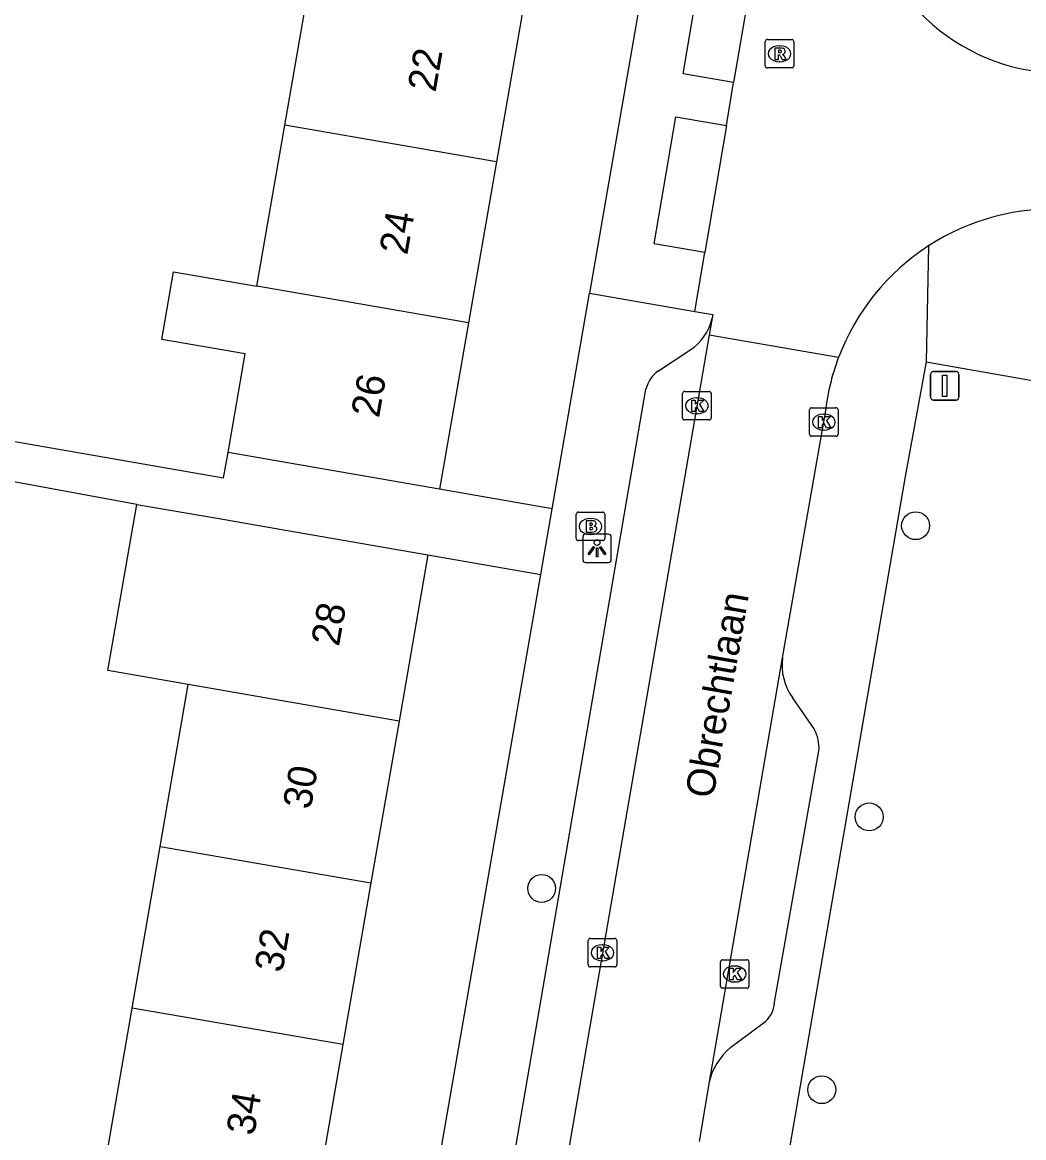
# Model space of a CAD drawing. Extents: x 159822 to 160765, y 380693 to 381634.
# Drawn here: x 160157.76 to 160192.9, y 380920.19 to 380959.33 of the extents above; entities that cross this region are included whole.
import ezdxf

# ---------------------------------------------------------------- set-up
doc = ezdxf.new("R2010")
doc.units = 0
for name, color, linetype in [('IMGEO_Boom', 7, 'Continuous'), ('IMGEO_Brandkraan', 7, 'Continuous'), ('IMGEO_Kolk', 7, 'Continuous'), ('IMGEO_Lichtpunt', 7, 'Continuous'), ('IMGEO_Openbare_ruimte_label', 7, 'Continuous'), ('IMGEO_Pand', 7, 'Continuous'), ('IMGEO_Pand_nummerreeks', 7, 'Continuous'), ('IMGEO_Rijbaan_lokaal_open', 7, 'Continuous'), ('IMGEO_Rioolput', 7, 'Continuous'), ('IMGEO_Verkeersbordpaal', 7, 'Continuous'), ('IMGEO_Voetpad_open', 7, 'Continuous')]:
    doc.layers.add(name, color=color, linetype=linetype)

msp = doc.modelspace()

# ---------------------------------------------------------------- linework, layer by layer
at = {"layer": 'IMGEO_Boom'}
for centre in [(160189.111, 380941.667), (160187.482, 380931.45), (160175.99, 380928.938), (160185.82, 380921.877)]:
    msp.add_circle(centre, 0.489, dxfattribs=at)
at = {"layer": 'IMGEO_Brandkraan'}
for p, q in [((160177.279, 380942.143), (160178.131, 380942.143)), ((160177.204, 380941.217), (160177.204, 380942.069)), ((160177.692, 380941.923), (160177.717, 380941.923)), ((160178.205, 380942.069), (160178.205, 380941.217)), ((160177.715, 380941.363), (160177.69, 380941.363)), ((160178.131, 380941.143), (160177.279, 380941.143))]:
    msp.add_line(p, q, dxfattribs=at)
for points in [[(160177.279, 380942.143), (160178.131, 380942.143)], [(160177.204, 380941.217), (160177.204, 380942.069)], [(160177.552, 380941.843), (160177.552, 380941.443), (160177.765, 380941.443)], [(160177.783, 380941.843), (160177.552, 380941.843)], [(160177.731, 380941.762), (160177.677, 380941.762), (160177.677, 380941.686)], [(160178.205, 380942.069), (160178.205, 380941.217)], [(160177.677, 380941.686), (160177.73, 380941.686)], [(160177.739, 380941.61), (160177.677, 380941.61), (160177.677, 380941.529)], [(160177.677, 380941.529), (160177.739, 380941.529)], [(160178.131, 380941.143), (160177.279, 380941.143)]]:
    msp.add_lwpolyline(points, dxfattribs=at)
for centre, radius, start, end in [((160177.281, 380942.067), 0.0765, 91.552, 178.448), ((160177.281, 380942.067), 0.0765, 91.552, 178.448), ((160178.129, 380942.067), 0.0765, 1.552, 88.448), ((160178.129, 380942.067), 0.0765, 1.552, 88.448), ((160177.732, 380941.724), 0.0379, 267.8285, 90.9355), ((160177.787, 380941.698), 0.145, 59.4692, 91.5367), ((160177.812, 380941.745), 0.0922, 285.5137, 58.1501), ((160177.74, 380941.569), 0.0404, 269.8759, 90.5077), ((160177.771, 380941.694), 0.251, 268.6676, 293.5347), ((160177.817, 380941.553), 0.105, 301.3115, 78.989), ((160177.281, 380941.219), 0.0765, 181.552, 268.448), ((160177.281, 380941.219), 0.0765, 181.552, 268.448), ((160178.129, 380941.219), 0.0765, 271.552, 358.448), ((160178.129, 380941.219), 0.0765, 271.552, 358.448)]:
    msp.add_arc(centre, radius, start, end, dxfattribs=at)
for centre, major_axis, ratio, start_param, end_param in [((160177.691, 380941.643), (-0.387, 0.002), 0.722429, 4.712389, 7.853982), ((160177.716, 380941.643), (-0.39, 0.002), 0.717154, 1.570796, 4.712389)]:
    msp.add_ellipse(centre, major_axis=major_axis, ratio=ratio, start_param=start_param, end_param=end_param, dxfattribs=at)
at = {"layer": 'IMGEO_Kolk'}
for p, q in [((160180.937, 380945.452), (160180.937, 380946.304)), ((160181.012, 380946.378), (160181.864, 380946.378)), ((160181.425, 380946.158), (160181.45, 380946.158)), ((160181.938, 380946.304), (160181.938, 380945.452)), ((160185.388, 380944.879), (160185.388, 380945.731)), ((160185.463, 380945.805), (160186.315, 380945.805)), ((160186.389, 380945.731), (160186.389, 380944.879)), ((160181.864, 380945.378), (160181.012, 380945.378)), ((160181.448, 380945.598), (160181.423, 380945.598)), ((160185.876, 380945.585), (160185.901, 380945.585)), ((160185.899, 380945.025), (160185.874, 380945.025)), ((160186.315, 380944.805), (160185.463, 380944.805)), ((160177.623, 380926.257), (160177.623, 380927.109)), ((160177.698, 380927.183), (160178.55, 380927.183)), ((160178.111, 380926.963), (160178.136, 380926.963)), ((160178.624, 380927.109), (160178.624, 380926.257)), ((160178.55, 380926.183), (160177.698, 380926.183)), ((160178.134, 380926.403), (160178.109, 380926.403)), ((160182.263, 380925.511), (160182.263, 380926.363)), ((160182.338, 380926.437), (160183.19, 380926.437)), ((160182.751, 380926.217), (160182.776, 380926.217)), ((160183.264, 380926.363), (160183.264, 380925.511)), ((160183.19, 380925.437), (160182.338, 380925.437)), ((160182.774, 380925.657), (160182.749, 380925.657))]:
    msp.add_line(p, q, dxfattribs=at)
for points in [[(160180.937, 380945.452), (160180.937, 380946.304)], [(160181.012, 380946.378), (160181.864, 380946.378)], [(160181.258, 380946.078), (160181.381, 380946.078), (160181.381, 380945.927), (160181.511, 380946.078), (160181.675, 380946.078), (160181.529, 380945.927), (160181.682, 380945.678), (160181.53, 380945.678), (160181.445, 380945.842), (160181.381, 380945.775), (160181.381, 380945.678), (160181.258, 380945.678), (160181.258, 380946.078)], [(160181.938, 380946.304), (160181.938, 380945.452)], [(160185.388, 380944.879), (160185.388, 380945.731)], [(160185.463, 380945.805), (160186.315, 380945.805)], [(160186.389, 380945.731), (160186.389, 380944.879)], [(160181.864, 380945.378), (160181.012, 380945.378)], [(160185.709, 380945.505), (160185.832, 380945.505), (160185.832, 380945.354), (160185.962, 380945.505), (160186.126, 380945.505), (160185.98, 380945.354), (160186.133, 380945.105), (160185.981, 380945.105), (160185.896, 380945.269), (160185.832, 380945.202), (160185.832, 380945.105), (160185.709, 380945.105), (160185.709, 380945.505)], [(160186.315, 380944.805), (160185.463, 380944.805)], [(160177.623, 380926.257), (160177.623, 380927.109)], [(160177.698, 380927.183), (160178.55, 380927.183)], [(160177.944, 380926.883), (160178.067, 380926.883), (160178.067, 380926.732), (160178.197, 380926.883), (160178.361, 380926.883), (160178.215, 380926.732), (160178.368, 380926.483), (160178.216, 380926.483), (160178.131, 380926.647), (160178.067, 380926.58), (160178.067, 380926.483), (160177.944, 380926.483), (160177.944, 380926.883)], [(160178.624, 380927.109), (160178.624, 380926.257)], [(160178.55, 380926.183), (160177.698, 380926.183)], [(160182.263, 380925.511), (160182.263, 380926.363)], [(160182.338, 380926.437), (160183.19, 380926.437)], [(160182.584, 380926.137), (160182.707, 380926.137), (160182.707, 380925.986), (160182.837, 380926.137), (160183.001, 380926.137), (160182.855, 380925.986), (160183.008, 380925.737), (160182.856, 380925.737), (160182.771, 380925.901), (160182.707, 380925.834), (160182.707, 380925.737), (160182.584, 380925.737), (160182.584, 380926.137)], [(160183.264, 380926.363), (160183.264, 380925.511)], [(160183.19, 380925.437), (160182.338, 380925.437)]]:
    msp.add_lwpolyline(points, dxfattribs=at)
for centre, start, end in [((160181.014, 380946.302), 91.552, 178.448), ((160181.014, 380946.302), 91.552, 178.448), ((160181.862, 380946.302), 1.552, 88.448), ((160181.862, 380946.302), 1.552, 88.448), ((160185.465, 380945.729), 91.552, 178.448), ((160185.465, 380945.729), 91.552, 178.448), ((160186.313, 380945.729), 1.552, 88.448), ((160186.313, 380945.729), 1.552, 88.448), ((160181.014, 380945.454), 181.552, 268.448), ((160181.014, 380945.454), 181.552, 268.448), ((160181.862, 380945.454), 271.552, 358.448), ((160181.862, 380945.454), 271.552, 358.448), ((160185.465, 380944.881), 181.552, 268.448), ((160185.465, 380944.881), 181.552, 268.448), ((160186.313, 380944.881), 271.552, 358.448), ((160186.313, 380944.881), 271.552, 358.448), ((160177.7, 380927.107), 91.552, 178.448), ((160177.7, 380927.107), 91.552, 178.448), ((160178.548, 380927.107), 1.552, 88.448), ((160178.548, 380927.107), 1.552, 88.448), ((160177.7, 380926.259), 181.552, 268.448), ((160177.7, 380926.259), 181.552, 268.448), ((160178.548, 380926.259), 271.552, 358.448), ((160178.548, 380926.259), 271.552, 358.448), ((160182.34, 380926.361), 91.552, 178.448), ((160182.34, 380926.361), 91.552, 178.448), ((160183.188, 380926.361), 1.552, 88.448), ((160183.188, 380926.361), 1.552, 88.448), ((160182.34, 380925.513), 181.552, 268.448), ((160182.34, 380925.513), 181.552, 268.448), ((160183.188, 380925.513), 271.552, 358.448), ((160183.188, 380925.513), 271.552, 358.448)]:
    msp.add_arc(centre, 0.0765, start, end, dxfattribs=at)
for centre, major_axis, ratio, start_param, end_param in [((160181.424, 380945.878), (-0.387, 0.002), 0.722429, 4.712389, 7.853982), ((160181.449, 380945.878), (-0.39, 0.002), 0.717154, 1.570796, 4.712389), ((160185.875, 380945.305), (-0.387, 0.002), 0.722429, 4.712389, 7.853982), ((160185.9, 380945.305), (-0.39, 0.002), 0.717154, 1.570796, 4.712389), ((160178.11, 380926.683), (-0.387, 0.002), 0.722429, 4.712389, 7.853982), ((160178.135, 380926.683), (-0.39, 0.002), 0.717154, 1.570796, 4.712389), ((160182.75, 380925.937), (-0.387, 0.002), 0.722429, 4.712389, 7.853982), ((160182.775, 380925.937), (-0.39, 0.002), 0.717154, 1.570796, 4.712389)]:
    msp.add_ellipse(centre, major_axis=major_axis, ratio=ratio, start_param=start_param, end_param=end_param, dxfattribs=at)
at = {"layer": 'IMGEO_Lichtpunt'}
for p, q in [((160178.338, 380941.372), (160177.53, 380941.372)), ((160178.338, 380941.372), (160177.53, 380941.372)), ((160177.436, 380941.277), (160177.436, 380940.47)), ((160177.436, 380941.277), (160177.436, 380940.47)), ((160178.432, 380940.47), (160178.432, 380941.277)), ((160178.432, 380940.47), (160178.432, 380941.277)), ((160177.53, 380940.376), (160178.338, 380940.376)), ((160177.53, 380940.376), (160178.338, 380940.376))]:
    msp.add_line(p, q, dxfattribs=at)
for points in [[(160177.81, 380940.941), (160177.849, 380940.913), (160177.661, 380940.651), (160177.623, 380940.678), (160177.81, 380940.941)], [(160177.912, 380940.893), (160177.959, 380940.893), (160177.959, 380940.571), (160177.912, 380940.571), (160177.912, 380940.893)], [(160178.022, 380940.913), (160178.06, 380940.94), (160178.247, 380940.678), (160178.208, 380940.65), (160178.022, 380940.913)]]:
    msp.add_lwpolyline(points, dxfattribs=at)
msp.add_circle((160177.935, 380941.075), 0.0994, dxfattribs=at)
for centre, start, end in [((160177.53, 380941.277), 90, 180), ((160177.53, 380941.277), 90, 180), ((160178.338, 380941.277), 0, 90), ((160178.338, 380941.277), 0, 90), ((160177.53, 380940.47), 180, 270), ((160177.53, 380940.47), 180, 270), ((160178.338, 380940.47), 270, 0), ((160178.338, 380940.47), 270, 360)]:
    msp.add_arc(centre, 0.0946, start, end, dxfattribs=at)
at = {"layer": 'IMGEO_Pand'}
for points in [[(160166.977, 380955.728), (160167.958, 380961.388)], [(160175.384, 380960.1), (160174.402, 380954.44)], [(160165.995, 380950.069), (160166.977, 380955.728)], [(160174.402, 380954.44), (160166.977, 380955.728)], [(160174.402, 380954.44), (160173.421, 380948.781)], [(160164.984, 380944.237), (160165.583, 380947.695), (160162.658, 380948.202), (160163.07, 380950.576), (160165.995, 380950.069)], [(160173.421, 380948.781), (160165.995, 380950.069)], [(160173.421, 380948.781), (160172.409, 380942.949)], [(160172.409, 380942.949), (160167.483, 380943.804), (160164.984, 380944.237)], [(160163.589, 380936.093), (160160.771, 380936.581), (160161.783, 380942.416)], [(160161.783, 380942.416), (160164.601, 380941.927), (160167.07, 380941.499), (160171.996, 380940.645)], [(160171.996, 380940.645), (160170.984, 380934.808)], [(160162.605, 380930.416), (160163.589, 380936.093)], [(160170.984, 380934.808), (160163.589, 380936.093)], [(160170.984, 380934.808), (160169.999, 380929.132)], [(160161.621, 380924.741), (160162.605, 380930.416)], [(160162.605, 380930.416), (160169.999, 380929.132)], [(160169.999, 380929.132), (160169.015, 380923.457)], [(160160.636, 380919.066), (160161.621, 380924.741)], [(160169.015, 380923.457), (160161.621, 380924.741)], [(160169.015, 380923.457), (160168.031, 380917.782)]]:
    msp.add_lwpolyline(points, dxfattribs=at)
at = {"layer": 'IMGEO_Rijbaan_lokaal_open'}
for points in [[(160183.481, 380961.658), (160182.727, 380957.221)], [(160192.824, 380957.699), (160195.204, 380957.287)], [(160182.47, 380955.713), (160182.727, 380957.221)], [(160182.47, 380955.713), (160181.713, 380951.257)], [(160181.361, 380949.186), (160181.713, 380951.257)], [(160181.361, 380949.186), (160181.991, 380949.073), (160181.971, 380948.956)], [(160181.971, 380948.956), (160181.868, 380948.362)], [(160181.868, 380948.362), (160170.586, 380883.008)], [(160181.868, 380948.362), (160186.41, 380947.576)], [(160184.446, 380937.036), (160185.926, 380945.514)], [(160181.862, 380922.086), (160184.446, 380937.036)], [(160181.524, 380920.061), (160181.862, 380922.086)]]:
    msp.add_lwpolyline(points, dxfattribs=at)
for centre, radius, start, end in [((160194.307, 380964.572), 7.031, 215.8514, 257.8224), ((160193.948, 380944.726), 8.056, 86.653, 122.9747), ((160193.953, 380944.716), 8.067, 122.9688, 159.2375), ((160193.949, 380944.719), 8.062, 159.2425, 174.3384)]:
    msp.add_arc(centre, radius, start, end, dxfattribs=at)
at = {"layer": 'IMGEO_Rioolput'}
for p, q in [((160183.836, 380957.804), (160183.836, 380958.656)), ((160183.911, 380958.73), (160184.763, 380958.73)), ((160184.837, 380958.656), (160184.837, 380957.804)), ((160184.324, 380958.51), (160184.349, 380958.51)), ((160184.347, 380957.95), (160184.322, 380957.95)), ((160184.763, 380957.73), (160183.911, 380957.73))]:
    msp.add_line(p, q, dxfattribs=at)
for points in [[(160183.836, 380957.804), (160183.836, 380958.656)], [(160183.911, 380958.73), (160184.763, 380958.73)], [(160184.837, 380958.656), (160184.837, 380957.804)], [(160184.425, 380958.428), (160184.173, 380958.43), (160184.173, 380958.03)], [(160184.173, 380958.03), (160184.297, 380958.03), (160184.297, 380958.192), (160184.308, 380958.192)], [(160184.351, 380958.349), (160184.297, 380958.349), (160184.297, 380958.268)], [(160184.297, 380958.268), (160184.349, 380958.268)], [(160184.355, 380958.163), (160184.426, 380958.03), (160184.566, 380958.03), (160184.501, 380958.156)], [(160184.763, 380957.73), (160183.911, 380957.73)]]:
    msp.add_lwpolyline(points, dxfattribs=at)
for centre, radius, start, end in [((160183.913, 380958.654), 0.0765, 91.552, 178.448), ((160183.913, 380958.654), 0.0765, 91.552, 178.448), ((160184.761, 380958.654), 0.0765, 1.552, 88.448), ((160184.761, 380958.654), 0.0765, 1.552, 88.448), ((160184.307, 380958.139), 0.0533, 26.0293, 88.6989), ((160184.333, 380958.457), 0.19, 274.7715, 282.9687), ((160184.357, 380958.253), 0.0964, 77.0061, 93.1865), ((160184.371, 380958.31), 0.0378, 276.6634, 79.6772), ((160184.424, 380958.318), 0.109, 350.3612, 89.416), ((160184.422, 380958.318), 0.112, 277.5842, 350.9817), ((160184.406, 380958.103), 0.108, 29.5134, 73.7905), ((160183.913, 380957.806), 0.0765, 181.552, 268.448), ((160183.913, 380957.806), 0.0765, 181.552, 268.448), ((160184.761, 380957.806), 0.0765, 271.552, 358.448), ((160184.761, 380957.806), 0.0765, 271.552, 358.448)]:
    msp.add_arc(centre, radius, start, end, dxfattribs=at)
for centre, major_axis, ratio, start_param, end_param in [((160184.323, 380958.23), (-0.387, 0.002), 0.722429, 4.712389, 7.853982), ((160184.348, 380958.23), (-0.39, 0.002), 0.717154, 1.570796, 4.712389)]:
    msp.add_ellipse(centre, major_axis=major_axis, ratio=ratio, start_param=start_param, end_param=end_param, dxfattribs=at)
at = {"layer": 'IMGEO_Verkeersbordpaal'}
for p, q in [((160189.64, 380946.176), (160189.64, 380946.976)), ((160189.64, 380946.976), (160189.64, 380946.176)), ((160189.74, 380947.076), (160190.53, 380947.076)), ((160190.53, 380947.076), (160189.74, 380947.076)), ((160190.63, 380946.976), (160190.63, 380946.176)), ((160190.63, 380946.176), (160190.63, 380946.976)), ((160190.53, 380946.076), (160189.74, 380946.076)), ((160189.74, 380946.076), (160190.53, 380946.076))]:
    msp.add_line(p, q, dxfattribs=at)
msp.add_lwpolyline([(160190.06, 380946.951), (160190.21, 380946.951), (160190.21, 380946.201), (160190.06, 380946.201), (160190.06, 380946.951)], dxfattribs=at)
for centre, start, end in [((160189.74, 380946.976), 90, 180), ((160189.74, 380946.976), 90, 180), ((160190.53, 380946.976), 0, 90), ((160190.53, 380946.976), 360, 90), ((160189.74, 380946.176), 180, 270), ((160189.74, 380946.176), 180, 270), ((160190.53, 380946.176), 270, 0), ((160190.53, 380946.176), 270, 0)]:
    msp.add_arc(centre, 0.1, start, end, dxfattribs=at)
at = {"layer": 'IMGEO_Voetpad_open'}
for points in [[(160158.276, 380980.732), (160158.068, 380980.768), (160157.764, 380979.152), (160156.974, 380974.955), (160156.443, 380972.13), (160155.828, 380967.828), (160155.037, 380963.628), (160154.45, 380960.507), (160153.975, 380957.732), (160152.992, 380951.999), (160152.227, 380947.132), (160151.982, 380945.576), (160164.83, 380943.35), (160164.984, 380944.237)], [(160182.303, 380976.564), (160177.667, 380949.826)], [(160182.727, 380957.221), (160180.953, 380957.523), (160181.707, 380961.96), (160183.481, 380961.658)], [(160181.713, 380951.257), (160179.939, 380951.559), (160180.697, 380956.015), (160182.47, 380955.713)], [(160189.563, 380951.484), (160189.482, 380947.418)], [(160176.356, 380942.265), (160177.667, 380949.826)], [(160177.667, 380949.826), (160181.361, 380949.186)], [(160180.088, 380947.105), (160181.192, 380947.829)], [(160189.482, 380947.418), (160188.75, 380943.396), (160184.645, 380919.573)], [(160189.482, 380947.418), (160202.992, 380945.042)], [(160169.341, 380886.418), (160170.703, 380894.348), (160171.339, 380898.056), (160179.65, 380946.461)], [(160161.783, 380942.416), (160154.922, 380943.675)], [(160176.356, 380942.265), (160172.409, 380942.949)], [(160175.956, 380939.958), (160176.356, 380942.265)], [(160171.996, 380940.645), (160175.956, 380939.958)], [(160169.012, 380899.911), (160175.956, 380939.958)], [(160185.549, 380934.541), (160184.792, 380935.637)], [(160184.154, 380924.877), (160185.717, 380933.766)], [(160182.63, 380923.366), (160183.759, 380924.211)]]:
    msp.add_lwpolyline(points, dxfattribs=at)
for centre, radius, start, end in [((160180.216, 380949.336), 1.796, 302.9227, 347.7716), ((160180.719, 380946.205), 1.099, 125.0336, 166.5253), ((160186.337, 380936.762), 1.911, 171.743, 216.0402), ((160184.409, 380933.888), 1.313, 354.6578, 29.8042), ((160183.261, 380924.957), 0.897, 303.7473, 354.909), ((160183.988, 380921.681), 2.165, 128.8671, 169.2054)]:
    msp.add_arc(centre, radius, start, end, dxfattribs=at)

# ---------------------------------------------------------------- texts
at = {"layer": 'IMGEO_Openbare_ruimte_label'}
msp.add_text('Obrechtlaan', height=1, rotation=80.0385, dxfattribs=at).set_placement((160182.005, 380932.063))
at = {"layer": 'IMGEO_Pand_nummerreeks'}
for s, rotation, p in [('22', 80.1602, (160172.263, 380956.854)), ('24', 80.1602, (160171.272, 380951.14)), ('26', 80.1602, (160170.28, 380945.424)), ('28', 80.1615, (160168.877, 380937.404)), ('30', 80.1615, (160167.884, 380931.683)), ('32', 80.1615, (160166.891, 380925.956)), ('34', 80.1615, (160165.899, 380920.238))]:
    msp.add_text(s, height=1, rotation=rotation, dxfattribs=at).set_placement(p)

doc.saveas('drawing.dxf')
